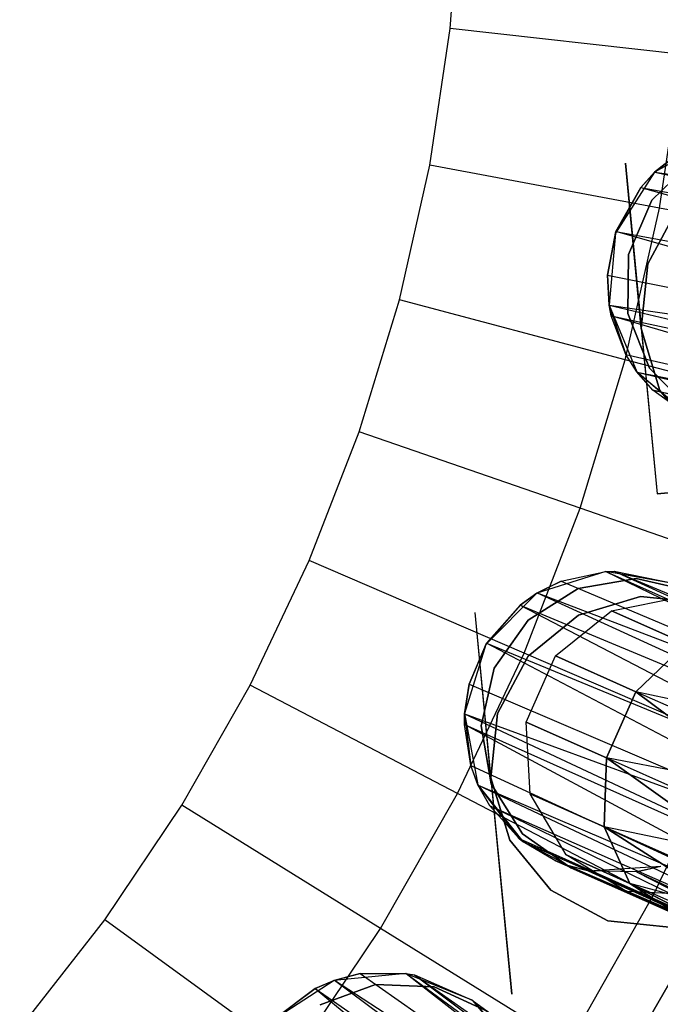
# Model space of a CAD drawing. Extents: x 0.3 to 7.1, y -3.38 to 3.38.
# Tile 258 of 394: x 4.64 to 5.06, y -0.78 to -0.13. Entities that reach past the tile are written whole.
import ezdxf

# ---------------------------------------------------------------- set-up
doc = ezdxf.new("R2010")
doc.units = 0
doc.header["$LTSCALE"] = 2.54
doc.layers.get('0').update_dxf_attribs({"linetype": 'CONTINUOUS'})

# ---------------------------------------------------------------- blocks, each defined once
blk = doc.blocks.new('SINGLES_B_BB_STL')
at = {"color": 0}
for p, q in [((4.92471, -0.13677, 5.4454), (4.93145, -0.04567, 5.4454)), ((4.92471, -0.13677, 5.4454), (4.93145, -0.04567, 5.4454)), ((4.91125, -0.22711, 5.4454), (4.92471, -0.13677, 5.4454)), ((4.91125, -0.22711, 5.4454), (4.92471, -0.13677, 5.4454)), ((5.07849, -0.15389, 5.32719), (4.92471, -0.13677, 5.4454)), ((5.07849, -0.15389, 5.32719), (4.92471, -0.13677, 5.4454)), ((5.06335, -0.25555, 5.32719), (5.07849, -0.15389, 5.32719)), ((5.06335, -0.25555, 5.32719), (5.07849, -0.15389, 5.32719)), ((5.10175, -0.20821, 41.90698), (5.0601, -0.23181, 41.90698)), ((5.10175, -0.20821, 41.90698), (5.0601, -0.23181, 41.90698)), ((5.07422, -0.22069, 41.65019), (5.0601, -0.23181, 41.90698)), ((5.07422, -0.22069, 41.65019), (5.0601, -0.23181, 41.90698)), ((5.06028, -0.23164, 41.6422), (5.07422, -0.22069, 41.65019)), ((5.06028, -0.23164, 41.6422), (5.07422, -0.22069, 41.65019)), ((4.89116, -0.31622, 5.4454), (4.91125, -0.22711, 5.4454)), ((4.89116, -0.31622, 5.4454), (4.91125, -0.22711, 5.4454)), ((5.06335, -0.25555, 5.32719), (4.91125, -0.22711, 5.4454)), ((5.06335, -0.25555, 5.32719), (4.91125, -0.22711, 5.4454)), ((5.04075, -0.2257, 41.9), (5.06184, -0.44469, 41.9)), ((5.0513, -0.33516, 41.9), (5.04075, -0.2257, 41.9)), ((5.04075, -0.2257, 41.7), (5.06184, -0.44469, 41.7)), ((5.0513, -0.33516, 41.7), (5.04075, -0.2257, 41.7)), ((5.05829, -0.25038, 14.22658), (5.08624, -0.22315, 14.22658)), ((5.08624, -0.22315, 14.02658), (5.05829, -0.25038, 14.02658)), ((5.08624, -0.22315, 14.02658), (5.05829, -0.25038, 14.02658)), ((5.05829, -0.25038, 14.22658), (5.08624, -0.22315, 14.22658)), ((5.0601, -0.23181, 41.90698), (5.0342, -0.27206, 41.90698)), ((5.0601, -0.23181, 41.90698), (5.0342, -0.27206, 41.90698)), ((5.05089, -0.24179, 41.63722), (5.06028, -0.23164, 41.6422)), ((5.05089, -0.24179, 41.63722), (5.06028, -0.23164, 41.6422)), ((5.0601, -0.23181, 41.90698), (5.05089, -0.24179, 41.63722)), ((5.0601, -0.23181, 41.90698), (5.05089, -0.24179, 41.63722)), ((5.06028, -0.23164, 41.6422), (5.0601, -0.23181, 41.90698)), ((5.06028, -0.23164, 41.6422), (5.0601, -0.23181, 41.90698)), ((5.06028, -0.23164, 41.6422), (5.41025, -0.30942, 41.48944)), ((5.06028, -0.23164, 41.6422), (5.41025, -0.30942, 41.48944)), ((5.06028, -0.23164, 41.6422), (5.42437, -0.28831, 41.50809)), ((5.06028, -0.23164, 41.6422), (5.42437, -0.28831, 41.50809)), ((5.05089, -0.24179, 41.63722), (5.0342, -0.27206, 41.90698)), ((5.05089, -0.24179, 41.63722), (5.0342, -0.27206, 41.90698)), ((5.03455, -0.27104, 41.63025), (5.05089, -0.24179, 41.63722)), ((5.03455, -0.27104, 41.63025), (5.05089, -0.24179, 41.63722)), ((5.05089, -0.24179, 41.63722), (5.39815, -0.33823, 41.47787)), ((5.05089, -0.24179, 41.63722), (5.39815, -0.33823, 41.47787)), ((5.05089, -0.24179, 41.63722), (5.41025, -0.30942, 41.48944)), ((5.05089, -0.24179, 41.63722), (5.41025, -0.30942, 41.48944)), ((5.04289, -0.28623, 14.22658), (5.05829, -0.25038, 14.22658)), ((5.05829, -0.25038, 14.02658), (5.04289, -0.28623, 14.02658)), ((5.05829, -0.25038, 14.02658), (5.04289, -0.28623, 14.02658)), ((5.04289, -0.28623, 14.22658), (5.05829, -0.25038, 14.22658)), ((5.05829, -0.25038, 14.02658), (5.05829, -0.25038, 14.22658)), ((5.05829, -0.25038, 14.02658), (5.05829, -0.25038, 14.22658)), ((5.04074, -0.35581, 5.32719), (5.06335, -0.25555, 5.32719)), ((5.04074, -0.35581, 5.32719), (5.06335, -0.25555, 5.32719)), ((5.0556, -0.29245, 41.9), (5.07592, -0.25464, 41.9)), ((5.07592, -0.25464, 41.7), (5.0556, -0.29245, 41.7)), ((5.07592, -0.25464, 41.7), (5.0556, -0.29245, 41.7)), ((5.0556, -0.29245, 41.9), (5.07592, -0.25464, 41.9)), ((5.20708, -0.28241, 5.19861), (5.06335, -0.25555, 5.32719)), ((5.20708, -0.28241, 5.19861), (5.06335, -0.25555, 5.32719)), ((5.02889, -0.29998, 41.63059), (5.03455, -0.27104, 41.63025)), ((5.02889, -0.29998, 41.63059), (5.03455, -0.27104, 41.63025)), ((5.0342, -0.27206, 41.90698), (5.02889, -0.29998, 41.63059)), ((5.0342, -0.27206, 41.90698), (5.02889, -0.29998, 41.63059)), ((5.0342, -0.27206, 41.90698), (5.02996, -0.31973, 41.90698)), ((5.0342, -0.27206, 41.90698), (5.02996, -0.31973, 41.90698)), ((5.03455, -0.27104, 41.63025), (5.0342, -0.27206, 41.90698)), ((5.03455, -0.27104, 41.63025), (5.0342, -0.27206, 41.90698)), ((5.39014, -0.37141, 41.47603), (5.03455, -0.27104, 41.63025)), ((5.03455, -0.27104, 41.63025), (5.39815, -0.33823, 41.47787)), ((5.03455, -0.27104, 41.63025), (5.39815, -0.33823, 41.47787)), ((5.39014, -0.37141, 41.47603), (5.03455, -0.27104, 41.63025)), ((5.04238, -0.32524, 14.22658), (5.04289, -0.28623, 14.22658)), ((5.04289, -0.28623, 14.02658), (5.04238, -0.32524, 14.02658)), ((5.04289, -0.28623, 14.02658), (5.04238, -0.32524, 14.02658)), ((5.04238, -0.32524, 14.22658), (5.04289, -0.28623, 14.22658)), ((5.04289, -0.28623, 14.02658), (5.04289, -0.28623, 14.22658)), ((5.04289, -0.28623, 14.02658), (5.04289, -0.28623, 14.22658)), ((5.0513, -0.33516, 41.9), (5.0556, -0.29245, 41.9)), ((5.0556, -0.29245, 41.7), (5.0513, -0.33516, 41.7)), ((5.0556, -0.29245, 41.7), (5.0513, -0.33516, 41.7)), ((5.0513, -0.33516, 41.9), (5.0556, -0.29245, 41.9)), ((5.0556, -0.29245, 41.7), (5.0556, -0.29245, 41.9)), ((5.0556, -0.29245, 41.7), (5.0556, -0.29245, 41.9)), ((5.02998, -0.31983, 41.63424), (5.02889, -0.29998, 41.63059)), ((5.02889, -0.29998, 41.63059), (5.39014, -0.37141, 41.47603)), ((5.02889, -0.29998, 41.63059), (5.39014, -0.37141, 41.47603)), ((5.02889, -0.29998, 41.63059), (5.02996, -0.31973, 41.90698)), ((5.02889, -0.29998, 41.63059), (5.02996, -0.31973, 41.90698)), ((5.02998, -0.31983, 41.63424), (5.02889, -0.29998, 41.63059)), ((4.86455, -0.4036, 5.4454), (4.89116, -0.31622, 5.4454)), ((4.86455, -0.4036, 5.4454), (4.89116, -0.31622, 5.4454)), ((5.04074, -0.35581, 5.32719), (4.89116, -0.31622, 5.4454)), ((5.04074, -0.35581, 5.32719), (4.89116, -0.31622, 5.4454)), ((5.02996, -0.31973, 41.90698), (5.04837, -0.36391, 41.90698)), ((5.02996, -0.31973, 41.90698), (5.04837, -0.36391, 41.90698)), ((5.02996, -0.31973, 41.90698), (5.04103, -0.35242, 41.64662)), ((5.02996, -0.31973, 41.90698), (5.04103, -0.35242, 41.64662)), ((5.02996, -0.31973, 41.90698), (5.03133, -0.32687, 41.6362)), ((5.02998, -0.31983, 41.63424), (5.02996, -0.31973, 41.90698)), ((5.02998, -0.31983, 41.63424), (5.02996, -0.31973, 41.90698)), ((5.02996, -0.31973, 41.90698), (5.03133, -0.32687, 41.6362)), ((5.03133, -0.32687, 41.6362), (5.02998, -0.31983, 41.63424)), ((5.02998, -0.31983, 41.63424), (5.38753, -0.4032, 41.48405)), ((5.02998, -0.31983, 41.63424), (5.38753, -0.4032, 41.48405)), ((5.02998, -0.31983, 41.63424), (5.39014, -0.37141, 41.47603)), ((5.02998, -0.31983, 41.63424), (5.39014, -0.37141, 41.47603)), ((5.03133, -0.32687, 41.6362), (5.02998, -0.31983, 41.63424)), ((5.05683, -0.36148, 14.22658), (5.04238, -0.32524, 14.22658)), ((5.04238, -0.32524, 14.02658), (5.05683, -0.36148, 14.02658)), ((5.04238, -0.32524, 14.02658), (5.05683, -0.36148, 14.02658)), ((5.04238, -0.32524, 14.02658), (5.04238, -0.32524, 14.22658)), ((5.05683, -0.36148, 14.22658), (5.04238, -0.32524, 14.22658)), ((5.04238, -0.32524, 14.02658), (5.04238, -0.32524, 14.22658)), ((5.39017, -0.43128, 41.50071), (5.03133, -0.32687, 41.6362)), ((5.03133, -0.32687, 41.6362), (5.38753, -0.4032, 41.48405)), ((5.03133, -0.32687, 41.6362), (5.38753, -0.4032, 41.48405)), ((5.04103, -0.35242, 41.64662), (5.03133, -0.32687, 41.6362)), ((5.39017, -0.43128, 41.50071), (5.03133, -0.32687, 41.6362)), ((5.04103, -0.35242, 41.64662), (5.03133, -0.32687, 41.6362)), ((5.06367, -0.37625, 41.9), (5.0513, -0.33516, 41.9)), ((5.0513, -0.33516, 41.9), (5.06184, -0.44469, 41.9)), ((5.0513, -0.33516, 41.7), (5.06184, -0.44469, 41.7)), ((5.0513, -0.33516, 41.7), (5.06367, -0.37625, 41.7)), ((5.0513, -0.33516, 41.7), (5.06367, -0.37625, 41.7)), ((5.0513, -0.33516, 41.7), (5.0513, -0.33516, 41.9)), ((5.06367, -0.37625, 41.9), (5.0513, -0.33516, 41.9)), ((5.0513, -0.33516, 41.7), (5.0513, -0.33516, 41.9)), ((5.01079, -0.45413, 5.32719), (5.04074, -0.35581, 5.32719)), ((5.01079, -0.45413, 5.32719), (5.04074, -0.35581, 5.32719)), ((5.1821, -0.39322, 5.19861), (5.04074, -0.35581, 5.32719)), ((5.1821, -0.39322, 5.19861), (5.04074, -0.35581, 5.32719)), ((5.04849, -0.36408, 41.65345), (5.04103, -0.35242, 41.64662)), ((5.04103, -0.35242, 41.64662), (5.39017, -0.43128, 41.50071)), ((5.04103, -0.35242, 41.64662), (5.39017, -0.43128, 41.50071)), ((5.04837, -0.36391, 41.90698), (5.04103, -0.35242, 41.64662)), ((5.04849, -0.36408, 41.65345), (5.04103, -0.35242, 41.64662)), ((5.04837, -0.36391, 41.90698), (5.04103, -0.35242, 41.64662)), ((5.04837, -0.36391, 41.90698), (5.0852, -0.39448, 41.90698)), ((5.05891, -0.37601, 41.66237), (5.04837, -0.36391, 41.90698)), ((5.04837, -0.36391, 41.90698), (5.04849, -0.36408, 41.65345)), ((5.05891, -0.37601, 41.66237), (5.04837, -0.36391, 41.90698)), ((5.08238, -0.39306, 41.68102), (5.04837, -0.36391, 41.90698)), ((5.08238, -0.39306, 41.68102), (5.04837, -0.36391, 41.90698)), ((5.04837, -0.36391, 41.90698), (5.0852, -0.39448, 41.90698)), ((5.04837, -0.36391, 41.90698), (5.04849, -0.36408, 41.65345)), ((5.05891, -0.37601, 41.66237), (5.04849, -0.36408, 41.65345)), ((5.04849, -0.36408, 41.65345), (5.39439, -0.44567, 41.51479)), ((5.04849, -0.36408, 41.65345), (5.39439, -0.44567, 41.51479)), ((5.04849, -0.36408, 41.65345), (5.39017, -0.43128, 41.50071)), ((5.04849, -0.36408, 41.65345), (5.39017, -0.43128, 41.50071)), ((5.05891, -0.37601, 41.66237), (5.04849, -0.36408, 41.65345)), ((5.08406, -0.38943, 14.22658), (5.05683, -0.36148, 14.22658)), ((5.05683, -0.36148, 14.02658), (5.08406, -0.38943, 14.02658)), ((5.05683, -0.36148, 14.02658), (5.08406, -0.38943, 14.02658)), ((5.05683, -0.36148, 14.02658), (5.05683, -0.36148, 14.22658)), ((5.08406, -0.38943, 14.22658), (5.05683, -0.36148, 14.22658)), ((5.05683, -0.36148, 14.02658), (5.05683, -0.36148, 14.22658)), ((5.4046, -0.46171, 41.54115), (5.05891, -0.37601, 41.66237)), ((5.05891, -0.37601, 41.66237), (5.39439, -0.44567, 41.51479)), ((5.05891, -0.37601, 41.66237), (5.39439, -0.44567, 41.51479)), ((5.08238, -0.39306, 41.68102), (5.05891, -0.37601, 41.66237)), ((5.4046, -0.46171, 41.54115), (5.05891, -0.37601, 41.66237)), ((5.08238, -0.39306, 41.68102), (5.05891, -0.37601, 41.66237)), ((5.09083, -0.40949, 41.9), (5.06367, -0.37625, 41.9)), ((5.06367, -0.37625, 41.7), (5.09083, -0.40949, 41.7)), ((5.06367, -0.37625, 41.7), (5.09083, -0.40949, 41.7)), ((5.06367, -0.37625, 41.7), (5.06367, -0.37625, 41.9)), ((5.09083, -0.40949, 41.9), (5.06367, -0.37625, 41.9)), ((5.06367, -0.37625, 41.7), (5.06367, -0.37625, 41.9)), ((4.83155, -0.48878, 5.4454), (4.86455, -0.4036, 5.4454)), ((4.83155, -0.48878, 5.4454), (4.86455, -0.4036, 5.4454)), ((5.01079, -0.45413, 5.32719), (4.86455, -0.4036, 5.4454)), ((5.01079, -0.45413, 5.32719), (4.86455, -0.4036, 5.4454)), ((5.06184, -0.44469, 41.9), (5.28082, -0.42361, 41.9)), ((5.28082, -0.42361, 41.7), (5.06184, -0.44469, 41.7)), ((5.17134, -0.43411, 41.9), (5.06184, -0.44469, 41.9)), ((5.17134, -0.43411, 41.7), (5.06184, -0.44469, 41.7)), ((4.97367, -0.54997, 5.32719), (5.01079, -0.45413, 5.32719)), ((4.97367, -0.54997, 5.32719), (5.01079, -0.45413, 5.32719)), ((5.149, -0.50188, 5.19861), (5.01079, -0.45413, 5.32719)), ((5.149, -0.50188, 5.19861), (5.01079, -0.45413, 5.32719)), ((4.79235, -0.57128, 5.4454), (4.83155, -0.48878, 5.4454)), ((4.79235, -0.57128, 5.4454), (4.83155, -0.48878, 5.4454)), ((4.97367, -0.54997, 5.32719), (4.83155, -0.48878, 5.4454)), ((4.97367, -0.54997, 5.32719), (4.83155, -0.48878, 5.4454)), ((5.02774, -0.49587, 41.90698), (4.9821, -0.5103, 41.90698)), ((5.02774, -0.49587, 41.90698), (4.9821, -0.5103, 41.90698)), ((4.99822, -0.50235, 41.65019), (5.02788, -0.49586, 41.66739)), ((4.99822, -0.50235, 41.65019), (5.02788, -0.49586, 41.66739)), ((4.99822, -0.50235, 41.65019), (5.02774, -0.49587, 41.90698)), ((4.99822, -0.50235, 41.65019), (5.02774, -0.49587, 41.90698)), ((5.00947, -0.50726, 14.22658), (5.04792, -0.50065, 14.22658)), ((5.04792, -0.50065, 14.02658), (5.00947, -0.50726, 14.02658)), ((5.04792, -0.50065, 14.02658), (5.00947, -0.50726, 14.02658)), ((5.00947, -0.50726, 14.22658), (5.04792, -0.50065, 14.22658)), ((5.02774, -0.49587, 41.90698), (5.0334, -0.49567, 41.67088)), ((5.02774, -0.49587, 41.90698), (5.0334, -0.49567, 41.67088)), ((5.02788, -0.49586, 41.66739), (5.02774, -0.49587, 41.90698)), ((5.02788, -0.49586, 41.66739), (5.02774, -0.49587, 41.90698)), ((5.07486, -0.50431, 41.90698), (5.02774, -0.49587, 41.90698)), ((5.07437, -0.50409, 41.69962), (5.02774, -0.49587, 41.90698)), ((5.07486, -0.50431, 41.90698), (5.02774, -0.49587, 41.90698)), ((5.07437, -0.50409, 41.69962), (5.02774, -0.49587, 41.90698)), ((5.02788, -0.49586, 41.66739), (5.0334, -0.49567, 41.67088)), ((5.02788, -0.49586, 41.66739), (5.0334, -0.49567, 41.67088)), ((5.02788, -0.49586, 41.66739), (5.32667, -0.64129, 41.50809)), ((5.02788, -0.49586, 41.66739), (5.32667, -0.64129, 41.50809)), ((5.02788, -0.49586, 41.66739), (5.33637, -0.63506, 41.52061)), ((5.02788, -0.49586, 41.66739), (5.33637, -0.63506, 41.52061)), ((5.0334, -0.49567, 41.67088), (5.33637, -0.63506, 41.52061)), ((5.0334, -0.49567, 41.67088), (5.33637, -0.63506, 41.52061)), ((5.0334, -0.49567, 41.67088), (5.35208, -0.63038, 41.54523)), ((5.0334, -0.49567, 41.67088), (5.35208, -0.63038, 41.54523)), ((5.0334, -0.49567, 41.67088), (5.07437, -0.50409, 41.69962)), ((5.0334, -0.49567, 41.67088), (5.07437, -0.50409, 41.69962)), ((5.04792, -0.50065, 14.22658), (5.08598, -0.50926, 14.22658)), ((5.08598, -0.50926, 14.02658), (5.04792, -0.50065, 14.02658)), ((5.04792, -0.50065, 14.02658), (5.04792, -0.50065, 14.22658)), ((5.04792, -0.50065, 14.02658), (5.04792, -0.50065, 14.22658)), ((5.08598, -0.50926, 14.02658), (5.04792, -0.50065, 14.02658)), ((5.04792, -0.50065, 14.22658), (5.08598, -0.50926, 14.22658)), ((4.97647, -0.52808, 14.22658), (5.00947, -0.50726, 14.22658)), ((5.00947, -0.50726, 14.02658), (4.97647, -0.52808, 14.02658)), ((5.00947, -0.50726, 14.02658), (4.97647, -0.52808, 14.02658)), ((4.97647, -0.52808, 14.22658), (5.00947, -0.50726, 14.22658)), ((4.99822, -0.50235, 41.65019), (4.9821, -0.5103, 41.90698)), ((4.99822, -0.50235, 41.65019), (4.9821, -0.5103, 41.90698)), ((4.98232, -0.51017, 41.6422), (4.99822, -0.50235, 41.65019)), ((4.98232, -0.51017, 41.6422), (4.99822, -0.50235, 41.65019)), ((4.99822, -0.50235, 41.65019), (5.32667, -0.64129, 41.50809)), ((4.99822, -0.50235, 41.65019), (5.32667, -0.64129, 41.50809)), ((5.00947, -0.50726, 14.02658), (5.00947, -0.50726, 14.22658)), ((5.00947, -0.50726, 14.02658), (5.00947, -0.50726, 14.22658)), ((4.9821, -0.5103, 41.90698), (4.9484, -0.54428, 41.90698)), ((4.9821, -0.5103, 41.90698), (4.9484, -0.54428, 41.90698)), ((4.97102, -0.51814, 41.63722), (4.98232, -0.51017, 41.6422)), ((4.97102, -0.51814, 41.63722), (4.98232, -0.51017, 41.6422)), ((4.9821, -0.5103, 41.90698), (4.97102, -0.51814, 41.63722)), ((4.9821, -0.5103, 41.90698), (4.97102, -0.51814, 41.63722)), ((4.98232, -0.51017, 41.6422), (4.9821, -0.5103, 41.90698)), ((4.98232, -0.51017, 41.6422), (4.9821, -0.5103, 41.90698)), ((4.98232, -0.51017, 41.6422), (5.30846, -0.65901, 41.48944)), ((4.98232, -0.51017, 41.6422), (5.30846, -0.65901, 41.48944)), ((4.98232, -0.51017, 41.6422), (5.32667, -0.64129, 41.50809)), ((4.98232, -0.51017, 41.6422), (5.32667, -0.64129, 41.50809)), ((5.00966, -0.52487, 41.9), (5.05076, -0.5125, 41.9)), ((5.05076, -0.5125, 41.7), (5.00966, -0.52487, 41.7)), ((5.05076, -0.5125, 41.7), (5.00966, -0.52487, 41.7)), ((5.00966, -0.52487, 41.9), (5.05076, -0.5125, 41.9)), ((5.0316, -0.52193, 14.06902), (5.07773, -0.5127, 14.07785)), ((5.0316, -0.52193, 14.19224), (5.07773, -0.5127, 14.18341)), ((5.0316, -0.52193, 14.06902), (5.07773, -0.5127, 14.07785)), ((5.0316, -0.52193, 14.19224), (5.07773, -0.5127, 14.18341)), ((5.05076, -0.5125, 41.9), (5.09346, -0.5168, 41.9)), ((5.09346, -0.5168, 41.7), (5.05076, -0.5125, 41.7)), ((5.05076, -0.5125, 41.9), (5.05076, -0.5125, 41.7)), ((5.09346, -0.5168, 41.7), (5.05076, -0.5125, 41.7)), ((5.05076, -0.5125, 41.9), (5.09346, -0.5168, 41.9)), ((5.05076, -0.5125, 41.9), (5.05076, -0.5125, 41.7)), ((4.97102, -0.51814, 41.63722), (4.9484, -0.54428, 41.90698)), ((4.97102, -0.51814, 41.63722), (4.9484, -0.54428, 41.90698)), ((4.94895, -0.54336, 41.63025), (4.97102, -0.51814, 41.63722)), ((4.94895, -0.54336, 41.63025), (4.97102, -0.51814, 41.63722)), ((4.97102, -0.51814, 41.63722), (5.29063, -0.68467, 41.47787)), ((4.97102, -0.51814, 41.63722), (5.29063, -0.68467, 41.47787)), ((4.97102, -0.51814, 41.63722), (5.30846, -0.65901, 41.48944)), ((4.97102, -0.51814, 41.63722), (5.30846, -0.65901, 41.48944)), ((4.96556, -0.77561, 41.9), (4.94125, -0.52309, 41.9)), ((4.95181, -0.63254, 41.9), (4.94125, -0.52309, 41.9)), ((4.95181, -0.63254, 41.7), (4.94125, -0.52309, 41.7)), ((4.96556, -0.77561, 41.7), (4.94125, -0.52309, 41.7)), ((4.97642, -0.55203, 41.9), (5.00966, -0.52487, 41.9)), ((5.00966, -0.52487, 41.7), (4.97642, -0.55203, 41.7)), ((5.00966, -0.52487, 41.7), (4.97642, -0.55203, 41.7)), ((4.97642, -0.55203, 41.9), (5.00966, -0.52487, 41.9)), ((4.99456, -0.55183, 14.06404), (5.0316, -0.52193, 14.06902)), ((4.99456, -0.55183, 14.19723), (5.0316, -0.52193, 14.19224)), ((4.99456, -0.55183, 14.06404), (5.0316, -0.52193, 14.06902)), ((4.99456, -0.55183, 14.19723), (5.0316, -0.52193, 14.19224)), ((5.00966, -0.52487, 41.7), (5.00966, -0.52487, 41.9)), ((5.00966, -0.52487, 41.7), (5.00966, -0.52487, 41.9)), ((5.0316, -0.52193, 14.06902), (5.08078, -0.54382, 13.95819)), ((5.0316, -0.52193, 14.06902), (5.08078, -0.54382, 13.95819)), ((5.0316, -0.52193, 14.19224), (5.0316, -0.52193, 14.06902)), ((5.0316, -0.52193, 14.19224), (5.0316, -0.52193, 14.06902)), ((5.08078, -0.54382, 14.30308), (5.0316, -0.52193, 14.19224)), ((5.08078, -0.54382, 14.30308), (5.0316, -0.52193, 14.19224)), ((4.95395, -0.55994, 14.22658), (4.97647, -0.52808, 14.22658)), ((4.97647, -0.52808, 14.02658), (4.95395, -0.55994, 14.02658)), ((4.97647, -0.52808, 14.02658), (4.95395, -0.55994, 14.02658)), ((4.95395, -0.55994, 14.22658), (4.97647, -0.52808, 14.22658)), ((4.97647, -0.52808, 14.02658), (4.97647, -0.52808, 14.22658)), ((4.97647, -0.52808, 14.02658), (4.97647, -0.52808, 14.22658)), ((4.9484, -0.54428, 41.90698), (4.93434, -0.59003, 41.90698)), ((4.9484, -0.54428, 41.90698), (4.93434, -0.59003, 41.90698)), ((4.93741, -0.57048, 41.63059), (4.94895, -0.54336, 41.63025)), ((4.93741, -0.57048, 41.63059), (4.94895, -0.54336, 41.63025)), ((4.9484, -0.54428, 41.90698), (4.93741, -0.57048, 41.63059)), ((4.9484, -0.54428, 41.90698), (4.93741, -0.57048, 41.63059)), ((4.94895, -0.54336, 41.63025), (4.9484, -0.54428, 41.90698)), ((4.94895, -0.54336, 41.63025), (4.9484, -0.54428, 41.90698)), ((5.27591, -0.71546, 41.47603), (4.94895, -0.54336, 41.63025)), ((4.94895, -0.54336, 41.63025), (5.29063, -0.68467, 41.47787)), ((4.94895, -0.54336, 41.63025), (5.29063, -0.68467, 41.47787)), ((5.27591, -0.71546, 41.47603), (4.94895, -0.54336, 41.63025)), ((5.04772, -0.57549, 13.94423), (5.08078, -0.54382, 13.95819)), ((5.08078, -0.54382, 14.30308), (5.04772, -0.57549, 14.31703)), ((5.04772, -0.57549, 13.94423), (5.08078, -0.54382, 13.95819)), ((5.08078, -0.54382, 14.30308), (5.04772, -0.57549, 14.31703)), ((4.92956, -0.6428, 5.32719), (4.97367, -0.54997, 5.32719)), ((4.92956, -0.6428, 5.32719), (4.97367, -0.54997, 5.32719)), ((4.95611, -0.58983, 41.9), (4.97642, -0.55203, 41.9)), ((4.97642, -0.55203, 41.7), (4.95611, -0.58983, 41.7)), ((4.97642, -0.55203, 41.7), (4.95611, -0.58983, 41.7)), ((4.95611, -0.58983, 41.9), (4.97642, -0.55203, 41.9)), ((5.10797, -0.60779, 5.19861), (4.97367, -0.54997, 5.32719)), ((5.10797, -0.60779, 5.19861), (4.97367, -0.54997, 5.32719)), ((4.97509, -0.59555, 14.06404), (4.99456, -0.55183, 14.06404)), ((4.97509, -0.59555, 14.19723), (4.99456, -0.55183, 14.19723)), ((4.97509, -0.59555, 14.06404), (4.99456, -0.55183, 14.06404)), ((4.97509, -0.59555, 14.19723), (4.99456, -0.55183, 14.19723)), ((4.97642, -0.55203, 41.7), (4.97642, -0.55203, 41.9)), ((4.97642, -0.55203, 41.7), (4.97642, -0.55203, 41.9)), ((4.99456, -0.55183, 14.06404), (5.04772, -0.57549, 13.94423)), ((4.99456, -0.55183, 14.06404), (5.04772, -0.57549, 13.94423)), ((4.99456, -0.55183, 14.19723), (4.99456, -0.55183, 14.06404)), ((4.99456, -0.55183, 14.19723), (4.99456, -0.55183, 14.06404)), ((5.04772, -0.57549, 14.31703), (4.99456, -0.55183, 14.19723)), ((5.04772, -0.57549, 14.31703), (4.99456, -0.55183, 14.19723)), ((4.94534, -0.598, 14.22658), (4.95395, -0.55994, 14.22658)), ((4.95395, -0.55994, 14.02658), (4.94534, -0.598, 14.02658)), ((4.95395, -0.55994, 14.02658), (4.94534, -0.598, 14.02658)), ((4.94534, -0.598, 14.22658), (4.95395, -0.55994, 14.22658)), ((4.95395, -0.55994, 14.02658), (4.95395, -0.55994, 14.22658)), ((4.95395, -0.55994, 14.02658), (4.95395, -0.55994, 14.22658)), ((4.74717, -0.65067, 5.4454), (4.79235, -0.57128, 5.4454)), ((4.74717, -0.65067, 5.4454), (4.79235, -0.57128, 5.4454)), ((4.92956, -0.6428, 5.32719), (4.79235, -0.57128, 5.4454)), ((4.92956, -0.6428, 5.32719), (4.79235, -0.57128, 5.4454)), ((4.93434, -0.59012, 41.63424), (4.93741, -0.57048, 41.63059)), ((4.93741, -0.57048, 41.63059), (4.93434, -0.59003, 41.90698)), ((4.93741, -0.57048, 41.63059), (4.93434, -0.59003, 41.90698)), ((4.93434, -0.59012, 41.63424), (4.93741, -0.57048, 41.63059)), ((4.93741, -0.57048, 41.63059), (5.27591, -0.71546, 41.47603)), ((4.93741, -0.57048, 41.63059), (5.27591, -0.71546, 41.47603)), ((5.02825, -0.61922, 13.94423), (5.04772, -0.57549, 13.94423)), ((5.04772, -0.57549, 14.31703), (5.02825, -0.61922, 14.31703)), ((5.02825, -0.61922, 13.94423), (5.04772, -0.57549, 13.94423)), ((5.04772, -0.57549, 14.31703), (5.02825, -0.61922, 14.31703)), ((5.04772, -0.57549, 13.94423), (5.13249, -0.63943, 13.85926)), ((5.13249, -0.63943, 14.40201), (5.04772, -0.57549, 14.31703)), ((5.15585, -0.59896, 13.86962), (5.04772, -0.57549, 13.94423)), ((5.15585, -0.59896, 13.86962), (5.04772, -0.57549, 13.94423)), ((5.14335, -0.61807, 13.86189), (5.04772, -0.57549, 13.94423)), ((5.14335, -0.61807, 13.86189), (5.04772, -0.57549, 13.94423)), ((5.04772, -0.57549, 13.94423), (5.13249, -0.63943, 13.85926)), ((5.14335, -0.61807, 14.39938), (5.04772, -0.57549, 14.31703)), ((5.13249, -0.63943, 14.40201), (5.04772, -0.57549, 14.31703)), ((5.14335, -0.61807, 14.39938), (5.04772, -0.57549, 14.31703)), ((5.15585, -0.59896, 14.39164), (5.04772, -0.57549, 14.31703)), ((5.15585, -0.59896, 14.39164), (5.04772, -0.57549, 14.31703)), ((4.93434, -0.59003, 41.90698), (4.9342, -0.59729, 41.6362)), ((4.93434, -0.59003, 41.90698), (4.9342, -0.59729, 41.6362)), ((4.9342, -0.59729, 41.6362), (4.93434, -0.59012, 41.63424)), ((4.9342, -0.59729, 41.6362), (4.93434, -0.59012, 41.63424)), ((4.93434, -0.59003, 41.90698), (4.94316, -0.63707, 41.90698)), ((4.93434, -0.59003, 41.90698), (4.94316, -0.63707, 41.90698)), ((4.93434, -0.59003, 41.90698), (4.93837, -0.62431, 41.64662)), ((4.93434, -0.59003, 41.90698), (4.93837, -0.62431, 41.64662)), ((4.93434, -0.59012, 41.63424), (4.93434, -0.59003, 41.90698)), ((4.93434, -0.59012, 41.63424), (4.93434, -0.59003, 41.90698)), ((4.93434, -0.59012, 41.63424), (5.26674, -0.74601, 41.48405)), ((4.93434, -0.59012, 41.63424), (5.26674, -0.74601, 41.48405)), ((4.93434, -0.59012, 41.63424), (5.27591, -0.71546, 41.47603)), ((4.93434, -0.59012, 41.63424), (5.27591, -0.71546, 41.47603)), ((4.95181, -0.63254, 41.9), (4.95611, -0.58983, 41.9)), ((4.95611, -0.58983, 41.7), (4.95181, -0.63254, 41.7)), ((4.95611, -0.58983, 41.7), (4.95181, -0.63254, 41.7)), ((4.95181, -0.63254, 41.9), (4.95611, -0.58983, 41.9)), ((4.95611, -0.58983, 41.7), (4.95611, -0.58983, 41.9)), ((4.95611, -0.58983, 41.7), (4.95611, -0.58983, 41.9)), ((5.26349, -0.77403, 41.50071), (4.9342, -0.59729, 41.6362)), ((4.9342, -0.59729, 41.6362), (5.26674, -0.74601, 41.48405)), ((4.9342, -0.59729, 41.6362), (5.26674, -0.74601, 41.48405)), ((4.93837, -0.62431, 41.64662), (4.9342, -0.59729, 41.6362)), ((5.26349, -0.77403, 41.50071), (4.9342, -0.59729, 41.6362)), ((4.93837, -0.62431, 41.64662), (4.9342, -0.59729, 41.6362)), ((4.95195, -0.63645, 14.22658), (4.94534, -0.598, 14.22658)), ((4.94534, -0.598, 14.02658), (4.95195, -0.63645, 14.02658)), ((4.94534, -0.598, 14.02658), (4.95195, -0.63645, 14.02658)), ((4.94534, -0.598, 14.02658), (4.94534, -0.598, 14.22658)), ((4.95195, -0.63645, 14.22658), (4.94534, -0.598, 14.22658)), ((4.94534, -0.598, 14.02658), (4.94534, -0.598, 14.22658)), ((4.97765, -0.64308, 14.06902), (4.97509, -0.59555, 14.06404)), ((4.97509, -0.59555, 14.06404), (5.02825, -0.61922, 13.94423)), ((4.97509, -0.59555, 14.06404), (5.02825, -0.61922, 13.94423)), ((4.97765, -0.64308, 14.19224), (4.97509, -0.59555, 14.19723)), ((4.97509, -0.59555, 14.19723), (4.97509, -0.59555, 14.06404)), ((4.97765, -0.64308, 14.06902), (4.97509, -0.59555, 14.06404)), ((4.97509, -0.59555, 14.19723), (4.97509, -0.59555, 14.06404)), ((5.02825, -0.61922, 14.31703), (4.97509, -0.59555, 14.19723)), ((4.97765, -0.64308, 14.19224), (4.97509, -0.59555, 14.19723)), ((5.02825, -0.61922, 14.31703), (4.97509, -0.59555, 14.19723)), ((5.05923, -0.71039, 5.19861), (5.10797, -0.60779, 5.19861)), ((5.05923, -0.71039, 5.19861), (5.10797, -0.60779, 5.19861)), ((4.94325, -0.63726, 41.65345), (4.93837, -0.62431, 41.64662)), ((4.93837, -0.62431, 41.64662), (5.26349, -0.77403, 41.50071)), ((4.93837, -0.62431, 41.64662), (5.26349, -0.77403, 41.50071)), ((4.94316, -0.63707, 41.90698), (4.93837, -0.62431, 41.64662)), ((4.94325, -0.63726, 41.65345), (4.93837, -0.62431, 41.64662)), ((4.94316, -0.63707, 41.90698), (4.93837, -0.62431, 41.64662)), ((5.02683, -0.66498, 13.95819), (5.02825, -0.61922, 13.94423)), ((5.02825, -0.61922, 14.31703), (5.02683, -0.66498, 14.30308)), ((5.02683, -0.66498, 13.95819), (5.02825, -0.61922, 13.94423)), ((5.02825, -0.61922, 14.31703), (5.02683, -0.66498, 14.30308)), ((5.02825, -0.61922, 13.94423), (5.11805, -0.68387, 13.86962)), ((5.11805, -0.68387, 14.39164), (5.02825, -0.61922, 14.31703)), ((5.13249, -0.63943, 13.85926), (5.02825, -0.61922, 13.94423)), ((5.13249, -0.63943, 13.85926), (5.02825, -0.61922, 13.94423)), ((5.12388, -0.6618, 13.86189), (5.02825, -0.61922, 13.94423)), ((5.12388, -0.6618, 13.86189), (5.02825, -0.61922, 13.94423)), ((5.02825, -0.61922, 13.94423), (5.11805, -0.68387, 13.86962)), ((5.12388, -0.6618, 14.39938), (5.02825, -0.61922, 14.31703)), ((5.11805, -0.68387, 14.39164), (5.02825, -0.61922, 14.31703)), ((5.12388, -0.6618, 14.39938), (5.02825, -0.61922, 14.31703)), ((5.13249, -0.63943, 14.40201), (5.02825, -0.61922, 14.31703)), ((5.13249, -0.63943, 14.40201), (5.02825, -0.61922, 14.31703)), ((4.94316, -0.63707, 41.90698), (4.97283, -0.67463, 41.90698)), ((4.95095, -0.6511, 41.66237), (4.94316, -0.63707, 41.90698)), ((4.94316, -0.63707, 41.90698), (4.94325, -0.63726, 41.65345)), ((4.95095, -0.6511, 41.66237), (4.94316, -0.63707, 41.90698)), ((4.97037, -0.67266, 41.68102), (4.94316, -0.63707, 41.90698)), ((4.97037, -0.67266, 41.68102), (4.94316, -0.63707, 41.90698)), ((4.94316, -0.63707, 41.90698), (4.97283, -0.67463, 41.90698)), ((4.94316, -0.63707, 41.90698), (4.94325, -0.63726, 41.65345)), ((4.95095, -0.6511, 41.66237), (4.94325, -0.63726, 41.65345)), ((4.94325, -0.63726, 41.65345), (5.26462, -0.78898, 41.51479)), ((4.94325, -0.63726, 41.65345), (5.26462, -0.78898, 41.51479)), ((4.94325, -0.63726, 41.65345), (5.26349, -0.77403, 41.50071)), ((4.94325, -0.63726, 41.65345), (5.26349, -0.77403, 41.50071)), ((4.95095, -0.6511, 41.66237), (4.94325, -0.63726, 41.65345)), ((4.96418, -0.67364, 41.9), (4.95181, -0.63254, 41.9)), ((4.95181, -0.63254, 41.9), (4.96556, -0.77561, 41.9)), ((4.95181, -0.63254, 41.7), (4.96556, -0.77561, 41.7)), ((4.95181, -0.63254, 41.7), (4.96418, -0.67364, 41.7)), ((4.95181, -0.63254, 41.7), (4.96418, -0.67364, 41.7)), ((4.95181, -0.63254, 41.7), (4.95181, -0.63254, 41.9)), ((4.96418, -0.67364, 41.9), (4.95181, -0.63254, 41.9)), ((4.95181, -0.63254, 41.7), (4.95181, -0.63254, 41.9)), ((4.97277, -0.66945, 14.22658), (4.95195, -0.63645, 14.22658)), ((4.95195, -0.63645, 14.02658), (4.97277, -0.66945, 14.02658)), ((4.95195, -0.63645, 14.02658), (4.97277, -0.66945, 14.02658)), ((4.95195, -0.63645, 14.02658), (4.95195, -0.63645, 14.22658)), ((4.97277, -0.66945, 14.22658), (4.95195, -0.63645, 14.22658)), ((4.95195, -0.63645, 14.02658), (4.95195, -0.63645, 14.22658)), ((4.87872, -0.73213, 5.32719), (4.92956, -0.6428, 5.32719)), ((4.87872, -0.73213, 5.32719), (4.92956, -0.6428, 5.32719)), ((5.05923, -0.71039, 5.19861), (4.92956, -0.6428, 5.32719)), ((5.05923, -0.71039, 5.19861), (4.92956, -0.6428, 5.32719)), ((5.00166, -0.68354, 14.07785), (4.97765, -0.64308, 14.06902)), ((4.97765, -0.64308, 14.06902), (5.02683, -0.66498, 13.95819)), ((4.97765, -0.64308, 14.06902), (5.02683, -0.66498, 13.95819)), ((5.00166, -0.68354, 14.18341), (4.97765, -0.64308, 14.19224)), ((4.97765, -0.64308, 14.19224), (4.97765, -0.64308, 14.06902)), ((5.00166, -0.68354, 14.07785), (4.97765, -0.64308, 14.06902)), ((4.97765, -0.64308, 14.19224), (4.97765, -0.64308, 14.06902)), ((5.02683, -0.66498, 14.30308), (4.97765, -0.64308, 14.19224)), ((5.00166, -0.68354, 14.18341), (4.97765, -0.64308, 14.19224)), ((5.02683, -0.66498, 14.30308), (4.97765, -0.64308, 14.19224)), ((4.69624, -0.7265, 5.4454), (4.74717, -0.65067, 5.4454)), ((4.69624, -0.7265, 5.4454), (4.74717, -0.65067, 5.4454)), ((4.87872, -0.73213, 5.32719), (4.74717, -0.65067, 5.4454)), ((4.87872, -0.73213, 5.32719), (4.74717, -0.65067, 5.4454)), ((5.27128, -0.8068, 41.54115), (4.95095, -0.6511, 41.66237)), ((4.95095, -0.6511, 41.66237), (5.26462, -0.78898, 41.51479)), ((4.95095, -0.6511, 41.66237), (5.26462, -0.78898, 41.51479)), ((4.97037, -0.67266, 41.68102), (4.95095, -0.6511, 41.66237)), ((5.27128, -0.8068, 41.54115), (4.95095, -0.6511, 41.66237)), ((4.97037, -0.67266, 41.68102), (4.95095, -0.6511, 41.66237)), ((5.00463, -0.69197, 14.22658), (4.97277, -0.66945, 14.22658)), ((4.97277, -0.66945, 14.02658), (5.00463, -0.69197, 14.02658)), ((4.97277, -0.66945, 14.02658), (5.00463, -0.69197, 14.02658)), ((4.97277, -0.66945, 14.02658), (4.97277, -0.66945, 14.22658)), ((5.00463, -0.69197, 14.22658), (4.97277, -0.66945, 14.22658)), ((4.97277, -0.66945, 14.02658), (4.97277, -0.66945, 14.22658)), ((5.02683, -0.66498, 13.95819), (5.11584, -0.72211, 13.89833)), ((5.0438, -0.7023, 13.9829), (5.02683, -0.66498, 13.95819)), ((5.11584, -0.72211, 14.36293), (5.02683, -0.66498, 14.30308)), ((5.02683, -0.66498, 14.30308), (5.0438, -0.7023, 14.27836)), ((5.11805, -0.68387, 13.86962), (5.02683, -0.66498, 13.95819)), ((5.11805, -0.68387, 13.86962), (5.02683, -0.66498, 13.95819)), ((5.11531, -0.70437, 13.88201), (5.02683, -0.66498, 13.95819)), ((5.11531, -0.70437, 13.88201), (5.02683, -0.66498, 13.95819)), ((5.02683, -0.66498, 13.95819), (5.11584, -0.72211, 13.89833)), ((5.11531, -0.70437, 14.37926), (5.02683, -0.66498, 14.30308)), ((5.11584, -0.72211, 14.36293), (5.02683, -0.66498, 14.30308)), ((5.11531, -0.70437, 14.37926), (5.02683, -0.66498, 14.30308)), ((5.11805, -0.68387, 14.39164), (5.02683, -0.66498, 14.30308)), ((5.11805, -0.68387, 14.39164), (5.02683, -0.66498, 14.30308)), ((5.0438, -0.7023, 13.9829), (5.02683, -0.66498, 13.95819)), ((5.02683, -0.66498, 14.30308), (5.0438, -0.7023, 14.27836)), ((4.99133, -0.70687, 41.9), (4.96418, -0.67364, 41.9)), ((4.96418, -0.67364, 41.7), (4.99133, -0.70687, 41.7)), ((4.96418, -0.67364, 41.7), (4.99133, -0.70687, 41.7)), ((4.96418, -0.67364, 41.7), (4.96418, -0.67364, 41.9)), ((4.99133, -0.70687, 41.9), (4.96418, -0.67364, 41.9)), ((4.96418, -0.67364, 41.7), (4.96418, -0.67364, 41.9)), ((4.97309, -0.67483, 41.68339), (4.97037, -0.67266, 41.68102)), ((4.97037, -0.67266, 41.68102), (5.27128, -0.8068, 41.54115)), ((4.97037, -0.67266, 41.68102), (5.27128, -0.8068, 41.54115)), ((4.97037, -0.67266, 41.68102), (4.97283, -0.67463, 41.90698)), ((4.97037, -0.67266, 41.68102), (4.97283, -0.67463, 41.90698)), ((4.97309, -0.67483, 41.68339), (4.97037, -0.67266, 41.68102)), ((4.97283, -0.67463, 41.90698), (5.01655, -0.6941, 41.90698)), ((4.994, -0.68723, 41.70038), (4.97283, -0.67463, 41.90698)), ((5.00273, -0.69059, 41.70694), (4.97283, -0.67463, 41.90698)), ((5.00273, -0.69059, 41.70694), (4.97283, -0.67463, 41.90698)), ((4.97283, -0.67463, 41.90698), (5.01655, -0.6941, 41.90698)), ((4.97309, -0.67483, 41.68339), (4.97283, -0.67463, 41.90698)), ((4.97309, -0.67483, 41.68339), (4.97283, -0.67463, 41.90698)), ((4.994, -0.68723, 41.70038), (4.97283, -0.67463, 41.90698)), ((4.994, -0.68723, 41.70038), (4.97309, -0.67483, 41.68339)), ((4.97309, -0.67483, 41.68339), (5.27128, -0.8068, 41.54115)), ((4.97309, -0.67483, 41.68339), (5.27128, -0.8068, 41.54115)), ((4.994, -0.68723, 41.70038), (4.97309, -0.67483, 41.68339)), ((5.04162, -0.70764, 14.08851), (5.00166, -0.68354, 14.07785)), ((5.00166, -0.68354, 14.07785), (5.0438, -0.7023, 13.9829)), ((5.00166, -0.68354, 14.07785), (5.0438, -0.7023, 13.9829)), ((5.04162, -0.70764, 14.17276), (5.00166, -0.68354, 14.18341)), ((5.00166, -0.68354, 14.18341), (5.00166, -0.68354, 14.07785)), ((5.04162, -0.70764, 14.08851), (5.00166, -0.68354, 14.07785)), ((5.00166, -0.68354, 14.18341), (5.00166, -0.68354, 14.07785)), ((5.0438, -0.7023, 14.27836), (5.00166, -0.68354, 14.18341)), ((5.04162, -0.70764, 14.17276), (5.00166, -0.68354, 14.18341)), ((5.0438, -0.7023, 14.27836), (5.00166, -0.68354, 14.18341)), ((5.00273, -0.69059, 41.70694), (4.994, -0.68723, 41.70038)), ((4.994, -0.68723, 41.70038), (5.27128, -0.8068, 41.54115)), ((4.994, -0.68723, 41.70038), (5.27128, -0.8068, 41.54115)), ((5.00273, -0.69059, 41.70694), (4.994, -0.68723, 41.70038)), ((5.28483, -0.81623, 41.57321), (5.00273, -0.69059, 41.70694)), ((5.00273, -0.69059, 41.70694), (5.27128, -0.8068, 41.54115)), ((5.00273, -0.69059, 41.70694), (5.27128, -0.8068, 41.54115)), ((5.01621, -0.69404, 41.71655), (5.00273, -0.69059, 41.70694)), ((5.28483, -0.81623, 41.57321), (5.00273, -0.69059, 41.70694)), ((5.00273, -0.69059, 41.70694), (5.01655, -0.6941, 41.90698)), ((5.01621, -0.69404, 41.71655), (5.00273, -0.69059, 41.70694)), ((5.00273, -0.69059, 41.70694), (5.01655, -0.6941, 41.90698)), ((5.09156, -0.73067, 14.22658), (5.00463, -0.69197, 14.22658)), ((5.00463, -0.69197, 14.02658), (5.09156, -0.73067, 14.02658)), ((5.00463, -0.69197, 14.02658), (5.00463, -0.69197, 14.22658)), ((5.09156, -0.73067, 14.22658), (5.00463, -0.69197, 14.22658)), ((5.00463, -0.69197, 14.02658), (5.09156, -0.73067, 14.02658)), ((5.00463, -0.69197, 14.02658), (5.00463, -0.69197, 14.22658)), ((5.04817, -0.69468, 41.73706), (5.01621, -0.69404, 41.71655)), ((5.01621, -0.69404, 41.71655), (5.28483, -0.81623, 41.57321)), ((5.01621, -0.69404, 41.71655), (5.28483, -0.81623, 41.57321)), ((5.01621, -0.69404, 41.71655), (5.01655, -0.6941, 41.90698)), ((5.01621, -0.69404, 41.71655), (5.01655, -0.6941, 41.90698)), ((5.04817, -0.69468, 41.73706), (5.01621, -0.69404, 41.71655)), ((5.01655, -0.6941, 41.90698), (5.06432, -0.69102, 41.90698)), ((5.01655, -0.6941, 41.90698), (5.06432, -0.69102, 41.90698)), ((5.04817, -0.69468, 41.73706), (5.01655, -0.6941, 41.90698)), ((5.04817, -0.69468, 41.73706), (5.01655, -0.6941, 41.90698)), ((5.04817, -0.69468, 41.73706), (5.06432, -0.69102, 41.90698)), ((5.04817, -0.69468, 41.73706), (5.06432, -0.69102, 41.90698)), ((5.06412, -0.69108, 41.74614), (5.04817, -0.69468, 41.73706)), ((5.06412, -0.69108, 41.74614), (5.04817, -0.69468, 41.73706)), ((5.04817, -0.69468, 41.73706), (5.30182, -0.81415, 41.60224)), ((5.04817, -0.69468, 41.73706), (5.30182, -0.81415, 41.60224)), ((5.04817, -0.69468, 41.73706), (5.28483, -0.81623, 41.57321)), ((5.04817, -0.69468, 41.73706), (5.28483, -0.81623, 41.57321)), ((5.0438, -0.7023, 13.9829), (5.12636, -0.74537, 13.93882)), ((5.07525, -0.72261, 14.01272), (5.0438, -0.7023, 13.9829)), ((5.12636, -0.74537, 14.32245), (5.0438, -0.7023, 14.27836)), ((5.0438, -0.7023, 14.27836), (5.07525, -0.72261, 14.24855)), ((5.11584, -0.72211, 13.89833), (5.0438, -0.7023, 13.9829)), ((5.11584, -0.72211, 13.89833), (5.0438, -0.7023, 13.9829)), ((5.11959, -0.73604, 13.91764), (5.0438, -0.7023, 13.9829)), ((5.11959, -0.73604, 13.91764), (5.0438, -0.7023, 13.9829)), ((5.0438, -0.7023, 13.9829), (5.12636, -0.74537, 13.93882)), ((5.11959, -0.73604, 14.34362), (5.0438, -0.7023, 14.27836)), ((5.12636, -0.74537, 14.32245), (5.0438, -0.7023, 14.27836)), ((5.11959, -0.73604, 14.34362), (5.0438, -0.7023, 14.27836)), ((5.11584, -0.72211, 14.36293), (5.0438, -0.7023, 14.27836)), ((5.11584, -0.72211, 14.36293), (5.0438, -0.7023, 14.27836)), ((5.07525, -0.72261, 14.01272), (5.0438, -0.7023, 13.9829)), ((5.0438, -0.7023, 14.27836), (5.07525, -0.72261, 14.24855)), ((5.02914, -0.72719, 41.9), (4.99133, -0.70687, 41.9)), ((4.99133, -0.70687, 41.7), (5.02914, -0.72719, 41.7)), ((4.99133, -0.70687, 41.7), (5.02914, -0.72719, 41.7)), ((4.99133, -0.70687, 41.7), (4.99133, -0.70687, 41.9)), ((5.02914, -0.72719, 41.9), (4.99133, -0.70687, 41.9)), ((4.99133, -0.70687, 41.7), (4.99133, -0.70687, 41.9)), ((5.08837, -0.70988, 14.09854), (5.04162, -0.70764, 14.08851)), ((5.04162, -0.70764, 14.08851), (5.07525, -0.72261, 14.01272)), ((5.04162, -0.70764, 14.08851), (5.07525, -0.72261, 14.01272)), ((5.08837, -0.70988, 14.16273), (5.04162, -0.70764, 14.17276)), ((5.04162, -0.70764, 14.17276), (5.04162, -0.70764, 14.08851)), ((5.08837, -0.70988, 14.09854), (5.04162, -0.70764, 14.08851)), ((5.04162, -0.70764, 14.17276), (5.04162, -0.70764, 14.08851)), ((5.07525, -0.72261, 14.24855), (5.04162, -0.70764, 14.17276)), ((5.08837, -0.70988, 14.16273), (5.04162, -0.70764, 14.17276)), ((5.07525, -0.72261, 14.24855), (5.04162, -0.70764, 14.17276)), ((5.00304, -0.8091, 5.19861), (5.05923, -0.71039, 5.19861)), ((5.00304, -0.8091, 5.19861), (5.05923, -0.71039, 5.19861)), ((5.18074, -0.77372, 5.06027), (5.05923, -0.71039, 5.19861)), ((5.18074, -0.77372, 5.06027), (5.05923, -0.71039, 5.19861)), ((4.63986, -0.79837, 5.4454), (4.69624, -0.7265, 5.4454)), ((4.63986, -0.79837, 5.4454), (4.69624, -0.7265, 5.4454)), ((4.82142, -0.81745, 5.32719), (4.69624, -0.7265, 5.4454)), ((4.82142, -0.81745, 5.32719), (4.69624, -0.7265, 5.4454)), ((5.07185, -0.73149, 41.9), (5.02914, -0.72719, 41.9)), ((5.02914, -0.72719, 41.7), (5.07185, -0.73149, 41.7)), ((5.02914, -0.72719, 41.7), (5.07185, -0.73149, 41.7)), ((5.02914, -0.72719, 41.7), (5.02914, -0.72719, 41.9)), ((5.07185, -0.73149, 41.9), (5.02914, -0.72719, 41.9)), ((5.02914, -0.72719, 41.7), (5.02914, -0.72719, 41.9)), ((4.82142, -0.81745, 5.32719), (4.87872, -0.73213, 5.32719)), ((4.82142, -0.81745, 5.32719), (4.87872, -0.73213, 5.32719)), ((5.00304, -0.8091, 5.19861), (4.87872, -0.73213, 5.32719)), ((5.00304, -0.8091, 5.19861), (4.87872, -0.73213, 5.32719)), ((5.02671, -0.84299, 14.02658), (5.09156, -0.73067, 14.02658)), ((5.09156, -0.73067, 14.22658), (5.02671, -0.84299, 14.22658)), ((5.09156, -0.73067, 14.22658), (5.02671, -0.84299, 14.22658)), ((5.02671, -0.84299, 14.02658), (5.09156, -0.73067, 14.02658)), ((4.89555, -0.76186, 41.90698), (4.84791, -0.76648, 41.90698)), ((4.89555, -0.76186, 41.90698), (4.84791, -0.76648, 41.90698)), ((4.86533, -0.76206, 41.65019), (4.84791, -0.76648, 41.90698)), ((4.86533, -0.76206, 41.65019), (4.84791, -0.76648, 41.90698)), ((4.84814, -0.7664, 41.6422), (4.86533, -0.76206, 41.65019)), ((4.84814, -0.7664, 41.6422), (4.86533, -0.76206, 41.65019)), ((4.86533, -0.76206, 41.65019), (4.89555, -0.76186, 41.90698)), ((4.86533, -0.76206, 41.65019), (4.89555, -0.76186, 41.90698)), ((4.86533, -0.76206, 41.65019), (4.89569, -0.76188, 41.66739)), ((4.86533, -0.76206, 41.65019), (4.89569, -0.76188, 41.66739)), ((4.86533, -0.76206, 41.65019), (5.15771, -0.96625, 41.50809)), ((4.86533, -0.76206, 41.65019), (5.15771, -0.96625, 41.50809)), ((4.93988, -0.77991, 41.90698), (4.89555, -0.76186, 41.90698)), ((4.89569, -0.76188, 41.66739), (4.89555, -0.76186, 41.90698)), ((4.89555, -0.76186, 41.90698), (4.90112, -0.76283, 41.67088)), ((4.89569, -0.76188, 41.66739), (4.89555, -0.76186, 41.90698)), ((4.93945, -0.7796, 41.69962), (4.89555, -0.76186, 41.90698)), ((4.93988, -0.77991, 41.90698), (4.89555, -0.76186, 41.90698)), ((4.93945, -0.7796, 41.69962), (4.89555, -0.76186, 41.90698)), ((4.89555, -0.76186, 41.90698), (4.90112, -0.76283, 41.67088)), ((4.89569, -0.76188, 41.66739), (5.15771, -0.96625, 41.50809)), ((4.89569, -0.76188, 41.66739), (5.15771, -0.96625, 41.50809)), ((4.89569, -0.76188, 41.66739), (5.1685, -0.96217, 41.52061)), ((4.89569, -0.76188, 41.66739), (5.1685, -0.96217, 41.52061)), ((4.89569, -0.76188, 41.66739), (4.90112, -0.76283, 41.67088)), ((4.89569, -0.76188, 41.66739), (4.90112, -0.76283, 41.67088)), ((4.84791, -0.76648, 41.90698), (4.80787, -0.79271, 41.90698)), ((4.84791, -0.76648, 41.90698), (4.80787, -0.79271, 41.90698)), ((4.83543, -0.77185, 41.63722), (4.84814, -0.7664, 41.6422)), ((4.83543, -0.77185, 41.63722), (4.84814, -0.7664, 41.6422)), ((4.84791, -0.76648, 41.90698), (4.83543, -0.77185, 41.63722)), ((4.84791, -0.76648, 41.90698), (4.83543, -0.77185, 41.63722)), ((4.84814, -0.7664, 41.6422), (4.84791, -0.76648, 41.90698)), ((4.84814, -0.7664, 41.6422), (4.84791, -0.76648, 41.90698)), ((4.84814, -0.7664, 41.6422), (5.13622, -0.97979, 41.48944)), ((4.84814, -0.7664, 41.6422), (5.13622, -0.97979, 41.48944)), ((4.84814, -0.7664, 41.6422), (5.15771, -0.96625, 41.50809)), ((4.84814, -0.7664, 41.6422), (5.15771, -0.96625, 41.50809)), ((4.90112, -0.76283, 41.67088), (5.1685, -0.96217, 41.52061)), ((4.90112, -0.76283, 41.67088), (5.1685, -0.96217, 41.52061)), ((4.90112, -0.76283, 41.67088), (5.18484, -0.96087, 41.54523)), ((4.90112, -0.76283, 41.67088), (5.18484, -0.96087, 41.54523)), ((4.90112, -0.76283, 41.67088), (4.93945, -0.7796, 41.69962)), ((4.90112, -0.76283, 41.67088), (4.93945, -0.7796, 41.69962)), ((4.83543, -0.77185, 41.63722), (4.80787, -0.79271, 41.90698)), ((4.83543, -0.77185, 41.63722), (4.80787, -0.79271, 41.90698)), ((4.80861, -0.79193, 41.63025), (4.83543, -0.77185, 41.63722)), ((4.80861, -0.79193, 41.63025), (4.83543, -0.77185, 41.63722)), ((4.83543, -0.77185, 41.63722), (5.11344, -1.00119, 41.47787)), ((4.83543, -0.77185, 41.63722), (5.11344, -1.00119, 41.47787)), ((4.83543, -0.77185, 41.63722), (5.13622, -0.97979, 41.48944)), ((4.83543, -0.77185, 41.63722), (5.13622, -0.97979, 41.48944)), ((4.8387, -0.7827, 14.22658), (4.87531, -0.7692, 14.22658)), ((4.87531, -0.7692, 14.02658), (4.8387, -0.7827, 14.02658)), ((4.87531, -0.7692, 14.02658), (4.8387, -0.7827, 14.02658)), ((4.8387, -0.7827, 14.22658), (4.87531, -0.7692, 14.22658)), ((4.87531, -0.7692, 14.22658), (4.9143, -0.77073, 14.22658)), ((4.9143, -0.77073, 14.02658), (4.87531, -0.7692, 14.02658)), ((4.87531, -0.7692, 14.02658), (4.87531, -0.7692, 14.22658)), ((4.87531, -0.7692, 14.02658), (4.87531, -0.7692, 14.22658)), ((4.9143, -0.77073, 14.02658), (4.87531, -0.7692, 14.02658)), ((4.87531, -0.7692, 14.22658), (4.9143, -0.77073, 14.22658)), ((4.9143, -0.77073, 14.22658), (4.94973, -0.78706, 14.22658)), ((4.94973, -0.78706, 14.02658), (4.9143, -0.77073, 14.02658)), ((4.9143, -0.77073, 14.02658), (4.9143, -0.77073, 14.22658)), ((4.9143, -0.77073, 14.02658), (4.9143, -0.77073, 14.22658)), ((4.94973, -0.78706, 14.02658), (4.9143, -0.77073, 14.02658)), ((4.9143, -0.77073, 14.22658), (4.94973, -0.78706, 14.22658)), ((4.93945, -0.7796, 41.69962), (5.18484, -0.96087, 41.54523)), ((4.93945, -0.7796, 41.69962), (5.18484, -0.96087, 41.54523)), ((4.93945, -0.7796, 41.69962), (5.19423, -0.9647, 41.56472)), ((4.93945, -0.7796, 41.69962), (5.19423, -0.9647, 41.56472)), ((4.93945, -0.7796, 41.69962), (5.20326, -0.97899, 41.59578)), ((4.93945, -0.7796, 41.69962), (5.20326, -0.97899, 41.59578)), ((4.93945, -0.7796, 41.69962), (4.96814, -0.81157, 41.72901)), ((4.93945, -0.7796, 41.69962), (4.93988, -0.77991, 41.90698)), ((4.93945, -0.7796, 41.69962), (4.96814, -0.81157, 41.72901)), ((4.93945, -0.7796, 41.69962), (4.93988, -0.77991, 41.90698)), ((4.97074, -0.81649, 41.90698), (4.93988, -0.77991, 41.90698)), ((4.97068, -0.81637, 41.73241), (4.93988, -0.77991, 41.90698)), ((4.97074, -0.81649, 41.90698), (4.93988, -0.77991, 41.90698)), ((4.97068, -0.81637, 41.73241), (4.93988, -0.77991, 41.90698)), ((4.96814, -0.81157, 41.72901), (4.93988, -0.77991, 41.90698)), ((4.96814, -0.81157, 41.72901), (4.93988, -0.77991, 41.90698))]:
    blk.add_line(p, q, dxfattribs=at)

msp = doc.modelspace()

# ---------------------------------------------------------------- block references
at = {"color": 0}
msp.add_blockref('SINGLES_B_BB_STL', (0, 0), dxfattribs=at)

doc.saveas('drawing.dxf')
